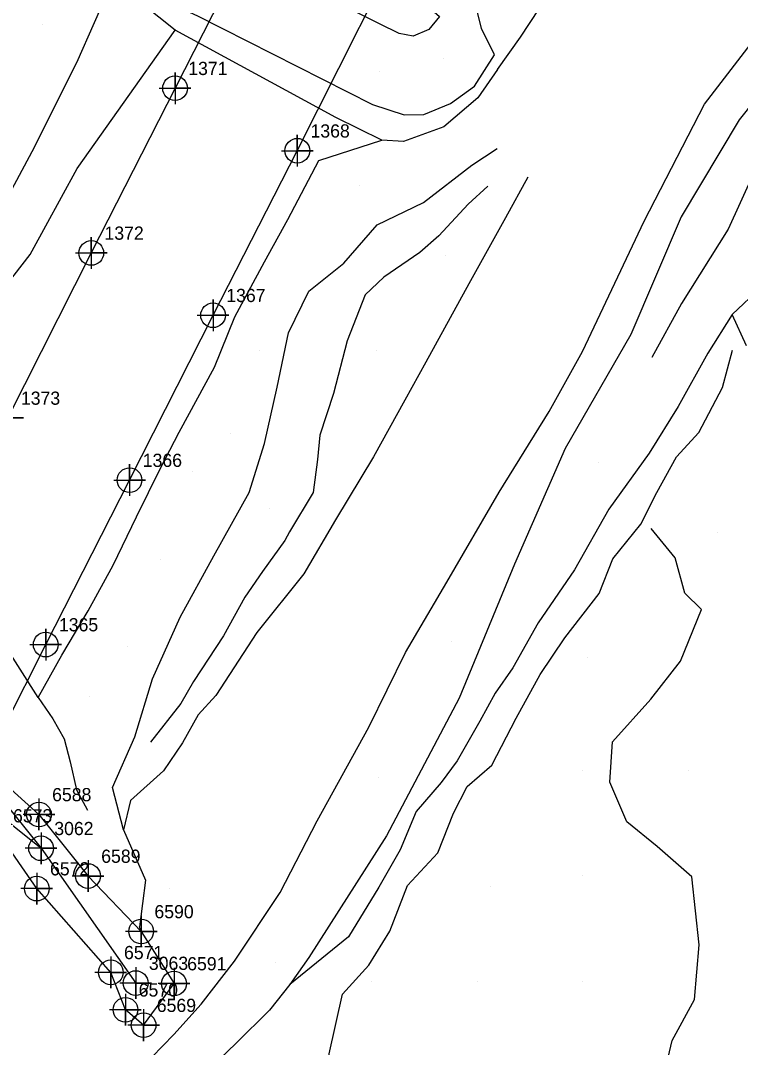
# Model space of a CAD drawing. Extents: x 2062781 to 2066835, y 358981 to 366501.
# Drawn here: x 2065733 to 2065869.4, y 364636.2 to 364830.6 of the extents above; entities that cross this region are included whole.
import ezdxf

# ---------------------------------------------------------------- set-up
doc = ezdxf.new("R2010")
doc.units = 0
for name, color, linetype in [('Exist DTM Breakline Underwater Cogo Number', 7, 'Continuous'), ('Exist DTM Drainline', 7, 'Continuous'), ('Exist DTM Regular Point Underwater Cogo Number', 7, 'Continuous'), ('Exist DTM Ridgeline', 7, 'Continuous'), ('Exist DTM Ridgeline Cogo Number', 7, 'Continuous'), ('Exist DTM Ridgeline Cogo Point CELL', 7, 'Continuous'), ('Exist Structure Major Deck Tunnel Box Culvert', 7, 'Continuous'), ('Exist Structure Major Deck Tunnel Box Culvert Cogo Number', 7, 'Continuous'), ('Exist Structure Major Deck Tunnel Box Culvert Cogo Point CELL', 7, 'Continuous'), ('PH Exist DTM Breakline', 7, 'Continuous'), ('PH Exist DTM Point', 7, 'Continuous')]:
    doc.layers.add(name, color=color, linetype=linetype)

msp = doc.modelspace()

# ---------------------------------------------------------------- linework, layer by layer
at = {"layer": 'Exist DTM Breakline Underwater Cogo Number'}
for points in [[(2065736.94, 364676.9), (2065736.94, 364670.9), (2065736.94, 364673.9), (2065739.94, 364673.9), (2065733.94, 364673.9)], [(2065736.94, 364676.9), (2065736.94, 364670.9), (2065736.94, 364673.9), (2065739.94, 364673.9), (2065733.94, 364673.9)], [(2065736.94, 364676.9), (2065736.94, 364670.9), (2065736.94, 364673.9), (2065739.94, 364673.9), (2065733.94, 364673.9)], [(2065754.86, 364651.38), (2065754.86, 364645.38), (2065754.86, 364648.38), (2065757.86, 364648.38), (2065751.86, 364648.38)], [(2065754.86, 364651.38), (2065754.86, 364645.38), (2065754.86, 364648.38), (2065757.86, 364648.38), (2065751.86, 364648.38)], [(2065754.86, 364651.38), (2065754.86, 364645.38), (2065754.86, 364648.38), (2065757.86, 364648.38), (2065751.86, 364648.38)]]:
    msp.add_lwpolyline(points, dxfattribs=at)
for centre in [(2065736.94, 364673.9), (2065736.94, 364673.9), (2065736.94, 364673.9), (2065754.86, 364648.38), (2065754.86, 364648.38), (2065754.86, 364648.38)]:
    msp.add_circle(centre, 2.34, dxfattribs=at)
at = {"layer": 'Exist DTM Drainline'}
for p in [(2065704.09, 364714.74), (2065715.94, 364690.69)]:
    msp.add_line(p, (2065736.94, 364673.9), dxfattribs=at)
msp.add_lwpolyline([(2065736.94, 364673.9), (2065754.86, 364648.38)], dxfattribs=at)
at = {"layer": 'Exist DTM Ridgeline'}
for p, q in [((2065755.91, 364658.15), (2065755.61, 364659.01)), ((2065756.36, 364640.41), (2065762.12, 364648.29))]:
    msp.add_line(p, q, dxfattribs=at)
for points in [[(2065756.36, 364640.41), (2065752.93, 364643.32), (2065750.15, 364650.41), (2065736.13, 364666.27), (2065729.12, 364676.31), (2065720.96, 364684.21), (2065707.66, 364695.07), (2065692.58, 364709.52), (2065685.05, 364722.21), (2065679.07, 364731.03), (2065683.91, 364739.54), (2065689.64, 364738.67), (2065696, 364731.44), (2065702.13, 364731.15), (2065704.47, 364727.59), (2065700.39, 364723.94)], [(2065722.51, 364692.9), (2065736.53, 364680.31), (2065745.83, 364668.65), (2065755.91, 364658.15), (2065762.12, 364648.29)]]:
    msp.add_lwpolyline(points, dxfattribs=at)
at = {"layer": 'Exist DTM Ridgeline Cogo Point CELL'}
for points in [[(2065736.53, 364683.31), (2065736.53, 364677.31), (2065736.53, 364680.31), (2065739.53, 364680.31), (2065733.53, 364680.31)], [(2065736.53, 364683.31), (2065736.53, 364677.31), (2065736.53, 364680.31), (2065739.53, 364680.31), (2065733.53, 364680.31)], [(2065736.53, 364683.31), (2065736.53, 364677.31), (2065736.53, 364680.31), (2065739.53, 364680.31), (2065733.53, 364680.31)], [(2065745.83, 364671.65), (2065745.83, 364665.65), (2065745.83, 364668.65), (2065748.83, 364668.65), (2065742.83, 364668.65)], [(2065745.83, 364671.65), (2065745.83, 364665.65), (2065745.83, 364668.65), (2065748.83, 364668.65), (2065742.83, 364668.65)], [(2065745.83, 364671.65), (2065745.83, 364665.65), (2065745.83, 364668.65), (2065748.83, 364668.65), (2065742.83, 364668.65)], [(2065736.13, 364669.27), (2065736.13, 364663.27), (2065736.13, 364666.27), (2065739.13, 364666.27), (2065733.13, 364666.27)], [(2065736.13, 364669.27), (2065736.13, 364663.27), (2065736.13, 364666.27), (2065739.13, 364666.27), (2065733.13, 364666.27)], [(2065736.13, 364669.27), (2065736.13, 364663.27), (2065736.13, 364666.27), (2065739.13, 364666.27), (2065733.13, 364666.27)], [(2065755.91, 364661.15), (2065755.91, 364655.15), (2065755.91, 364658.15), (2065758.91, 364658.15), (2065752.91, 364658.15)], [(2065755.91, 364661.15), (2065755.91, 364655.15), (2065755.91, 364658.15), (2065758.91, 364658.15), (2065752.91, 364658.15)], [(2065755.91, 364661.15), (2065755.91, 364655.15), (2065755.91, 364658.15), (2065758.91, 364658.15), (2065752.91, 364658.15)], [(2065750.15, 364653.41), (2065750.15, 364647.41), (2065750.15, 364650.41), (2065753.15, 364650.41), (2065747.15, 364650.41)], [(2065750.15, 364653.41), (2065750.15, 364647.41), (2065750.15, 364650.41), (2065753.15, 364650.41), (2065747.15, 364650.41)], [(2065750.15, 364653.41), (2065750.15, 364647.41), (2065750.15, 364650.41), (2065753.15, 364650.41), (2065747.15, 364650.41)], [(2065762.12, 364651.29), (2065762.12, 364645.29), (2065762.12, 364648.29), (2065765.12, 364648.29), (2065759.12, 364648.29)], [(2065762.12, 364651.29), (2065762.12, 364645.29), (2065762.12, 364648.29), (2065765.12, 364648.29), (2065759.12, 364648.29)], [(2065762.12, 364651.29), (2065762.12, 364645.29), (2065762.12, 364648.29), (2065765.12, 364648.29), (2065759.12, 364648.29)], [(2065752.93, 364646.32), (2065752.93, 364640.32), (2065752.93, 364643.32), (2065755.93, 364643.32), (2065749.93, 364643.32)], [(2065752.93, 364646.32), (2065752.93, 364640.32), (2065752.93, 364643.32), (2065755.93, 364643.32), (2065749.93, 364643.32)], [(2065752.93, 364646.32), (2065752.93, 364640.32), (2065752.93, 364643.32), (2065755.93, 364643.32), (2065749.93, 364643.32)], [(2065756.36, 364643.41), (2065756.36, 364637.41), (2065756.36, 364640.41), (2065759.36, 364640.41), (2065753.36, 364640.41)], [(2065756.36, 364643.41), (2065756.36, 364637.41), (2065756.36, 364640.41), (2065759.36, 364640.41), (2065753.36, 364640.41)], [(2065756.36, 364643.41), (2065756.36, 364637.41), (2065756.36, 364640.41), (2065759.36, 364640.41), (2065753.36, 364640.41)]]:
    msp.add_lwpolyline(points, dxfattribs=at)
for centre in [(2065736.53, 364680.31), (2065736.53, 364680.31), (2065736.53, 364680.31), (2065745.83, 364668.65), (2065745.83, 364668.65), (2065745.83, 364668.65), (2065736.13, 364666.27), (2065736.13, 364666.27), (2065736.13, 364666.27), (2065755.91, 364658.15), (2065755.91, 364658.15), (2065755.91, 364658.15), (2065750.15, 364650.41), (2065750.15, 364650.41), (2065750.15, 364650.41), (2065762.12, 364648.29), (2065762.12, 364648.29), (2065762.12, 364648.29), (2065752.93, 364643.32), (2065752.93, 364643.32), (2065752.93, 364643.32), (2065756.36, 364640.41), (2065756.36, 364640.41), (2065756.36, 364640.41)]:
    msp.add_circle(centre, 2.34, dxfattribs=at)
at = {"layer": 'Exist Structure Major Deck Tunnel Box Culvert'}
msp.add_lwpolyline([(2065674.29, 364587.57), (2065690.26, 364618.75), (2065706.04, 364650), (2065722, 364681.17), (2065737.82, 364712.48), (2065753.7, 364743.62), (2065769.52, 364774.84), (2065785.48, 364805.99), (2065801.23, 364837.35), (2065778.26, 364849.13), (2065762.32, 364817.83), (2065746.45, 364786.64), (2065730.62, 364755.39), (2065714.76, 364724.23), (2065698.9, 364692.99), (2065683.06, 364661.76), (2065667.07, 364630.54), (2065651.24, 364599.44), (2065674.29, 364587.57)], dxfattribs=at)
at = {"layer": 'Exist Structure Major Deck Tunnel Box Culvert Cogo Point CELL'}
for points in [[(2065759.32, 364817.83), (2065765.32, 364817.83), (2065762.32, 364817.83), (2065762.32, 364820.83), (2065762.32, 364814.83)], [(2065759.32, 364817.83), (2065765.32, 364817.83), (2065762.32, 364817.83), (2065762.32, 364820.83), (2065762.32, 364814.83)], [(2065759.32, 364817.83), (2065765.32, 364817.83), (2065762.32, 364817.83), (2065762.32, 364820.83), (2065762.32, 364814.83)], [(2065782.48, 364805.99), (2065788.48, 364805.99), (2065785.48, 364805.99), (2065785.48, 364808.99), (2065785.48, 364802.99)], [(2065782.48, 364805.99), (2065788.48, 364805.99), (2065785.48, 364805.99), (2065785.48, 364808.99), (2065785.48, 364802.99)], [(2065782.48, 364805.99), (2065788.48, 364805.99), (2065785.48, 364805.99), (2065785.48, 364808.99), (2065785.48, 364802.99)], [(2065743.45, 364786.64), (2065749.45, 364786.64), (2065746.45, 364786.64), (2065746.45, 364789.64), (2065746.45, 364783.64)], [(2065743.45, 364786.64), (2065749.45, 364786.64), (2065746.45, 364786.64), (2065746.45, 364789.64), (2065746.45, 364783.64)], [(2065743.45, 364786.64), (2065749.45, 364786.64), (2065746.45, 364786.64), (2065746.45, 364789.64), (2065746.45, 364783.64)], [(2065766.52, 364774.84), (2065772.52, 364774.84), (2065769.52, 364774.84), (2065769.52, 364777.84), (2065769.52, 364771.84)], [(2065766.52, 364774.84), (2065772.52, 364774.84), (2065769.52, 364774.84), (2065769.52, 364777.84), (2065769.52, 364771.84)], [(2065766.52, 364774.84), (2065772.52, 364774.84), (2065769.52, 364774.84), (2065769.52, 364777.84), (2065769.52, 364771.84)], [(2065727.62, 364755.39), (2065733.62, 364755.39), (2065730.62, 364755.39), (2065730.62, 364758.39), (2065730.62, 364752.39)], [(2065727.62, 364755.39), (2065733.62, 364755.39), (2065730.62, 364755.39), (2065730.62, 364758.39), (2065730.62, 364752.39)], [(2065727.62, 364755.39), (2065733.62, 364755.39), (2065730.62, 364755.39), (2065730.62, 364758.39), (2065730.62, 364752.39)], [(2065750.7, 364743.62), (2065756.7, 364743.62), (2065753.7, 364743.62), (2065753.7, 364746.62), (2065753.7, 364740.62)], [(2065750.7, 364743.62), (2065756.7, 364743.62), (2065753.7, 364743.62), (2065753.7, 364746.62), (2065753.7, 364740.62)], [(2065750.7, 364743.62), (2065756.7, 364743.62), (2065753.7, 364743.62), (2065753.7, 364746.62), (2065753.7, 364740.62)], [(2065734.82, 364712.48), (2065740.82, 364712.48), (2065737.82, 364712.48), (2065737.82, 364715.48), (2065737.82, 364709.48)], [(2065734.82, 364712.48), (2065740.82, 364712.48), (2065737.82, 364712.48), (2065737.82, 364715.48), (2065737.82, 364709.48)], [(2065734.82, 364712.48), (2065740.82, 364712.48), (2065737.82, 364712.48), (2065737.82, 364715.48), (2065737.82, 364709.48)]]:
    msp.add_lwpolyline(points, dxfattribs=at)
for centre in [(2065762.32, 364817.83), (2065762.32, 364817.83), (2065762.32, 364817.83), (2065785.48, 364805.99), (2065785.48, 364805.99), (2065785.48, 364805.99), (2065746.45, 364786.64), (2065746.45, 364786.64), (2065746.45, 364786.64), (2065769.52, 364774.84), (2065769.52, 364774.84), (2065769.52, 364774.84), (2065753.7, 364743.62), (2065753.7, 364743.62), (2065753.7, 364743.62), (2065737.82, 364712.48), (2065737.82, 364712.48), (2065737.82, 364712.48)]:
    msp.add_circle(centre, 2.34, dxfattribs=at)
at = {"layer": 'PH Exist DTM Breakline'}
for points in [[(2065823.41, 364821.35), (2065819.66, 364816.02), (2065813.25, 364810.51), (2065805.61, 364807.73), (2065801.52, 364808.01), (2065792.75, 364812.29), (2065762.36, 364828.8), (2065756.13, 364833.72), (2065751.28, 364839.53), (2065747.87, 364845.81), (2065747.07, 364851.61), (2065747.12, 364857.92), (2065747.68, 364866.48), (2065750.56, 364875.61), (2065757.8, 364889.22)], [(2065812.4, 364831.42), (2065810.41, 364828.92), (2065807.4, 364827.69), (2065804.8, 364828.17), (2065801.06, 364830), (2065770.28, 364845.43), (2065767.51, 364847.51), (2065765.94, 364849.55), (2065766.39, 364853.73)], [(2065750.11, 364850.67), (2065750.24, 364846.83), (2065751.95, 364842.22), (2065754.87, 364838.18), (2065762.04, 364833.62), (2065766.57, 364831.55), (2065799.74, 364814.75), (2065805.74, 364812.82), (2065809.44, 364812.86), (2065814.47, 364814.96), (2065819.03, 364818.25), (2065822.83, 364824.13), (2065820.35, 364829.15), (2065818.12, 364838.39), (2065816.35, 364842.32), (2065813.01, 364837.73), (2065810.48, 364833.13), (2065812.4, 364831.42)], [(2065899.85, 364846.06), (2065886.97, 364832.8), (2065877.81, 364822.72), (2065869.19, 364811.82), (2065858.22, 364793.45), (2065848.64, 364771.18), (2065836.24, 364749.62), (2065826.6, 364727.72), (2065816.13, 364702.31), (2065802.39, 364676.24), (2065787.66, 364653.2), (2065784.06, 364648.09), (2065780.24, 364643.22), (2065773.82, 364636.91), (2065769.3, 364632.58), (2065764.5, 364628.14), (2065758.61, 364624.79), (2065756.78, 364622.95), (2065753.37, 364618.31), (2065750.45, 364614.8), (2065749.27, 364610.28), (2065748.69, 364598.68), (2065747.58, 364591.49)], [(2065823.41, 364821.35), (2065827.75, 364827.53), (2065836.52, 364840.91)], [(2065695.02, 364746.86), (2065698.53, 364750.54), (2065701.91, 364756.76), (2065710.16, 364766.04), (2065719.05, 364775.45), (2065726.56, 364789.7), (2065735.22, 364805.85), (2065743.72, 364822.69), (2065750.43, 364837.89)], [(2065742.57, 364611.17), (2065743.23, 364616.86), (2065745.73, 364621.14), (2065750.72, 364626.26), (2065755.81, 364632.2), (2065762.08, 364638.65), (2065767.26, 364644.4), (2065773.58, 364652.5), (2065782.23, 364665.51), (2065789.22, 364679.11), (2065799.01, 364696.87), (2065805.96, 364710.96), (2065813.82, 364724.29), (2065823.7, 364741.36), (2065833.18, 364756.62), (2065839.52, 364767.98), (2065851.19, 364792.64), (2065862.6, 364814.78), (2065873.99, 364829.59)], [(2065736.41, 364702.45), (2065715.84, 364734.62), (2065711.91, 364745.54), (2065715.96, 364760), (2065724.23, 364772.63), (2065734.85, 364786.35), (2065743.8, 364802.6), (2065762.36, 364828.8)], [(2065736.41, 364702.45), (2065740.85, 364710.5), (2065745.86, 364718.89), (2065750.58, 364727.49), (2065755.03, 364736.68), (2065759.55, 364745.91), (2065763.09, 364752.72), (2065769.82, 364765), (2065773.65, 364774.56), (2065779.27, 364784.97), (2065783.68, 364792.97), (2065789.57, 364804.16), (2065801.52, 364808.01)], [(2065752.54, 364677.41), (2065750.49, 364685.44), (2065754.69, 364694.99), (2065758.05, 364705.99), (2065763.27, 364717.66), (2065769.66, 364729.26), (2065776.34, 364741.29), (2065779.26, 364750.53), (2065781.66, 364761.24), (2065783.8, 364771.53), (2065787.67, 364779.4), (2065794.31, 364784.71), (2065800.63, 364791.98), (2065809.37, 364796.16), (2065818.52, 364803.29), (2065823.31, 364806.42)], [(2065829.15, 364800.99), (2065824.91, 364793.31), (2065818, 364780.77), (2065809.84, 364765.96), (2065805.87, 364758.76), (2065799.93, 364748.01), (2065792.72, 364736.09), (2065786.7, 364725.89), (2065777.83, 364714.76), (2065770.04, 364702.83), (2065766.67, 364699.17), (2065763.76, 364693.88), (2065760.12, 364688.58), (2065753.88, 364682.95), (2065752.54, 364677.41), (2065756.75, 364667.88), (2065755.61, 364659.01)], [(2065871.97, 364801.78), (2065867.08, 364791.15), (2065858.26, 364777.07), (2065852.67, 364766.85)], [(2065821.56, 364799.31), (2065817.85, 364795.9), (2065812.27, 364789.86), (2065808.69, 364786.72), (2065801.88, 364782.02), (2065798.34, 364778.71), (2065794.92, 364769.98), (2065792.34, 364760.03), (2065789.77, 364752.14), (2065789.3, 364747.51), (2065788.47, 364741.29), (2065784, 364733.82), (2065783.12, 364732.21), (2065778.89, 364726.31), (2065775.54, 364721.47), (2065771.49, 364714.11), (2065765.79, 364705.47), (2065763.39, 364701.3), (2065757.66, 364693.97)], [(2065870.6, 364769.02), (2065867.88, 364774.97), (2065873.34, 364780.17)], [(2065867.88, 364774.97), (2065863.23, 364767.65), (2065857.64, 364757.55), (2065852.16, 364748.71), (2065844.5, 364738.14), (2065838.01, 364726.61), (2065831.13, 364716.57), (2065826.28, 364708.05), (2065822.96, 364703.28), (2065820.05, 364697.99), (2065815.75, 364690.48), (2065812.73, 364686.39), (2065808, 364680.84), (2065804.97, 364673.59), (2065800.92, 364666.51), (2065795.15, 364657.16), (2065784.06, 364648.09)], [(2065791.13, 364614.71), (2065791.27, 364623.11), (2065791.49, 364634.95), (2065794.04, 364646.29), (2065799.03, 364651.77), (2065803.02, 364658.18), (2065806.38, 364666.84), (2065812.11, 364673.05), (2065815.04, 364680.53), (2065817.65, 364685.63), (2065822.33, 364689.63), (2065826.92, 364698.57), (2065831.46, 364706.81), (2065836.18, 364713.73), (2065842.64, 364722.14), (2065845.25, 364728.74), (2065850.56, 364735.29), (2065853.58, 364741.28), (2065857.29, 364748.03), (2065861.52, 364752.62), (2065866.02, 364761.16), (2065867.93, 364768.21)], [(2065824.01, 364622.47), (2065831.37, 364619.12), (2065840.93, 364617.98), (2065851.55, 364618.5), (2065854.48, 364628.95), (2065856.46, 364637.5), (2065860.74, 364645.27), (2065861.58, 364655.62), (2065860.22, 364668.49), (2065853.63, 364674.24), (2065847.88, 364678.89), (2065844.68, 364686.42), (2065845.21, 364694.03), (2065852.46, 364702.13), (2065858.1, 364709.32), (2065862.02, 364719.13), (2065858.92, 364722.19), (2065857.04, 364728.89), (2065852.54, 364734.45)], [(2065736.41, 364702.45), (2065739.14, 364698.44), (2065741.29, 364694.66), (2065742.45, 364690.28), (2065743.63, 364684.99), (2065745.76, 364681.1)]]:
    msp.add_lwpolyline(points, dxfattribs=at)
at = {"layer": 'PH Exist DTM Point'}
for p, q in [((2065737.24, 364829.94), (2065737.24, 364829.94)), ((2065813.19, 364823.51), (2065813.19, 364823.51)), ((2065801.04, 364820.95), (2065801.04, 364820.95)), ((2065797.23, 364799.36), (2065797.23, 364799.36)), ((2065813.6, 364786.17), (2065813.6, 364786.17)), ((2065778.33, 364768.21), (2065778.33, 364768.21)), ((2065800.46, 364768.18), (2065800.46, 364768.18)), ((2065772.83, 364752.37), (2065772.83, 364752.37)), ((2065842.62, 364746.99), (2065842.62, 364746.99)), ((2065765.62, 364745.32), (2065765.62, 364745.32)), ((2065780.24, 364738.31), (2065780.24, 364738.31)), ((2065865.13, 364733.74), (2065865.13, 364733.74)), ((2065759.57, 364728.66), (2065759.57, 364728.66)), ((2065814.76, 364713.09), (2065814.76, 364713.09)), ((2065753.39, 364712.06), (2065753.39, 364712.06)), ((2065840.36, 364709.99), (2065840.36, 364709.99)), ((2065746.03, 364702.65), (2065746.03, 364702.65)), ((2065839.51, 364688.55), (2065839.51, 364688.55)), ((2065859.56, 364688.63), (2065859.56, 364688.63)), ((2065800.9, 364687.36), (2065800.9, 364687.36)), ((2065839.59, 364668.7), (2065839.59, 364668.7)), ((2065761.25, 364666.38), (2065761.25, 364666.38)), ((2065822.1, 364666.71), (2065822.1, 364666.71)), ((2065781.32, 364652.28), (2065781.32, 364652.28)), ((2065799.57, 364648.66), (2065799.57, 364648.66)), ((2065819.58, 364648.76), (2065819.58, 364648.76)), ((2065839.57, 364648.66), (2065839.57, 364648.66))]:
    msp.add_line(p, q, dxfattribs=at)

# ---------------------------------------------------------------- texts
at = {"layer": 'Exist DTM Regular Point Underwater Cogo Number'}
for s, p in [('3062', (2065739.44, 364676.4)), ('3062', (2065739.44, 364676.4)), ('3062', (2065739.44, 364676.4)), ('3063', (2065757.36, 364650.88)), ('3063', (2065757.36, 364650.88)), ('3063', (2065757.36, 364650.88))]:
    msp.add_text(s, height=2.5, dxfattribs=at).set_placement(p)
at = {"layer": 'Exist DTM Ridgeline Cogo Number'}
for s, p in [('6588', (2065739.03, 364682.81)), ('6588', (2065739.03, 364682.81)), ('6588', (2065739.03, 364682.81)), ('6573', (2065731.62, 364678.81)), ('6573', (2065731.62, 364678.81)), ('6573', (2065731.62, 364678.81)), ('6589', (2065748.33, 364671.15)), ('6589', (2065748.33, 364671.15)), ('6589', (2065748.33, 364671.15)), ('6572', (2065738.63, 364668.77)), ('6572', (2065738.63, 364668.77)), ('6572', (2065738.63, 364668.77)), ('6590', (2065758.41, 364660.65)), ('6590', (2065758.41, 364660.65)), ('6590', (2065758.41, 364660.65)), ('6571', (2065752.65, 364652.91)), ('6571', (2065752.65, 364652.91)), ('6571', (2065752.65, 364652.91)), ('6591', (2065764.62, 364650.79)), ('6591', (2065764.62, 364650.79)), ('6591', (2065764.62, 364650.79)), ('6570', (2065755.43, 364645.82)), ('6570', (2065755.43, 364645.82)), ('6570', (2065755.43, 364645.82)), ('6569', (2065758.86, 364642.91)), ('6569', (2065758.86, 364642.91)), ('6569', (2065758.86, 364642.91))]:
    msp.add_text(s, height=2.5, dxfattribs=at).set_placement(p)
at = {"layer": 'Exist Structure Major Deck Tunnel Box Culvert Cogo Number'}
for s, p in [('1371', (2065764.82, 364820.33)), ('1371', (2065764.82, 364820.33)), ('1371', (2065764.82, 364820.33)), ('1368', (2065787.98, 364808.49)), ('1368', (2065787.98, 364808.49)), ('1368', (2065787.98, 364808.49)), ('1372', (2065748.95, 364789.14)), ('1372', (2065748.95, 364789.14)), ('1372', (2065748.95, 364789.14)), ('1367', (2065772.02, 364777.34)), ('1367', (2065772.02, 364777.34)), ('1367', (2065772.02, 364777.34)), ('1373', (2065733.12, 364757.89)), ('1373', (2065733.12, 364757.89)), ('1373', (2065733.12, 364757.89)), ('1366', (2065756.2, 364746.12)), ('1366', (2065756.2, 364746.12)), ('1366', (2065756.2, 364746.12)), ('1365', (2065740.32, 364714.98)), ('1365', (2065740.32, 364714.98)), ('1365', (2065740.32, 364714.98))]:
    msp.add_text(s, height=2.5, dxfattribs=at).set_placement(p)

doc.saveas('drawing.dxf')
